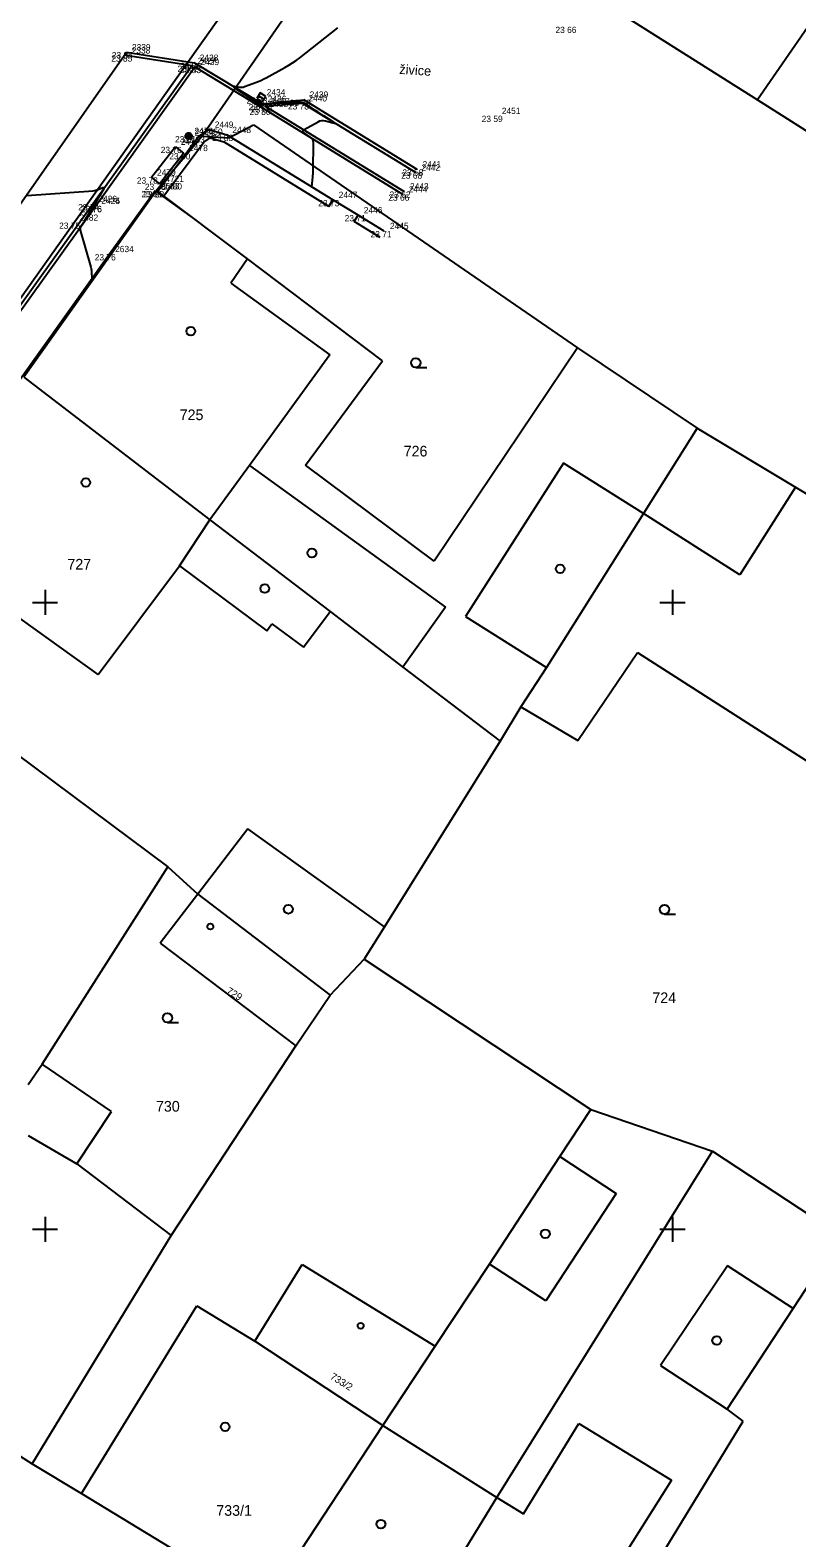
# Model space of a CAD drawing. Extents: x -702257 to -701487, y -1009871 to -1008841.
# Drawn here: x -701825.6 to -701795, y -1009537.3 to -1009477.2 of the extents above; entities that cross this region are included whole.
import ezdxf

# ---------------------------------------------------------------- set-up
doc = ezdxf.new("R2010")
doc.units = 0
for name, color, linetype in [('Ex_Minor Contours', 7, 'Continuous'), ('Z_body', 7, 'Continuous'), ('Z_body_cisla', 7, 'Continuous'), ('Z_body_vysky_redukovane', 7, 'Continuous'), ('Z_budova', 7, 'Continuous'), ('Z_hektometricka_sit', 7, 'Continuous'), ('Z_katastr_cisla_pozemkova', 7, 'Continuous'), ('Z_katastr_cisla_stavebni', 7, 'Continuous'), ('Z_katastr_hranice', 7, 'Continuous'), ('Z_katastr_vnitrni_kresba', 7, 'Continuous'), ('Z_katastr_znacky_budov', 7, 'Continuous'), ('Z_katastr_znacky_kultur', 7, 'Continuous'), ('Z_komunikace', 7, 'Continuous'), ('Z_obruba', 7, 'Continuous'), ('Z_pilire', 7, 'Continuous'), ('Z_ploty', 7, 'Continuous'), ('Z_popisy', 7, 'Continuous'), ('Z_site_kanalizace_znaky', 7, 'Continuous'), ('Z_sloupy', 7, 'Continuous'), ('Z_vstupy', 7, 'Continuous')]:
    doc.layers.add(name, color=color, linetype=linetype)

# ---------------------------------------------------------------- blocks, each defined once
blk = doc.blocks.new('POINT_DISPLAY')
blk.add_line((0, 0), (0, 0))
blk = doc.blocks.new('Z601')
for p, q in [((-0.13, 0.03), (-0.1, 0.08)), ((-0.13, -0.03), (-0.13, 0.03)), ((-0.1, 0.08), (-0.08, 0.1)), ((-0.08, 0.1), (-0.03, 0.13)), ((-0.08, 0.05), (-0.08, -0.05)), ((-0.03, 0.13), (0.03, 0.13)), ((-0.03, -0.08), (-0.03, 0.08)), ((-0.03, 0.08), (0.03, 0.08)), ((0.03, 0.13), (0.08, 0.1)), ((0.03, 0.08), (0.03, -0.08)), ((0.08, 0.1), (0.1, 0.08)), ((0.08, -0.05), (0.08, 0.05)), ((0.1, 0.08), (0.13, 0.03)), ((0.13, 0.03), (0.13, -0.03)), ((-0.1, -0.08), (-0.13, -0.03)), ((-0.08, -0.1), (-0.1, -0.08)), ((-0.08, -0.05), (-0.03, -0.08)), ((-0.03, -0.13), (-0.08, -0.1)), ((0.03, -0.13), (-0.03, -0.13)), ((0.03, -0.08), (0.08, -0.05)), ((0.08, -0.1), (0.03, -0.13)), ((0.1, -0.08), (0.08, -0.1)), ((0.13, -0.03), (0.1, -0.08))]:
    blk.add_line(p, q)
blk = doc.blocks.new('Z46260')
for p, q in [((0.13, 0.13), (-0.13, 0.13)), ((-0.13, 0.13), (-0.13, -0.13)), ((0.13, 0), (-0.13, 0)), ((0.13, -0.13), (0.13, 0.13)), ((-0.13, -0.13), (0.13, -0.13))]:
    blk.add_line(p, q)

msp = doc.modelspace()

# ---------------------------------------------------------------- linework, layer by layer
at = {"layer": 'Ex_Minor Contours'}
for points in [[(-701814.376, -1009483.43), (-701814.333, -1009483.04), (-701814.327, -1009482.975), (-701814.322, -1009482.91), (-701814.319, -1009482.845), (-701814.318, -1009482.779), (-701814.309, -1009481.662), (-701814.315, -1009481.6), (-701814.335, -1009481.545), (-701814.368, -1009481.497), (-701814.415, -1009481.455), (-701814.717, -1009481.239), (-701814.724, -1009481.232), (-701814.727, -1009481.225), (-701814.727, -1009481.217), (-701814.724, -1009481.209), (-701814.702, -1009481.173), (-701814.696, -1009481.164), (-701814.689, -1009481.156), (-701814.681, -1009481.15), (-701814.673, -1009481.144), (-701814.115, -1009480.826), (-701814.047, -1009480.796), (-701813.977, -1009480.78), (-701813.906, -1009480.778), (-701813.832, -1009480.792), (-701813.535, -1009480.876), (-701813.479, -1009480.889), (-701813.456, -1009480.887), (-701813.469, -1009480.868), (-701813.517, -1009480.834), (-701813.889, -1009480.594), (-701813.972, -1009480.54), (-701814.055, -1009480.485), (-701814.138, -1009480.43), (-701814.221, -1009480.375), (-701814.568, -1009480.141), (-701814.647, -1009480.096), (-701814.729, -1009480.066), (-701814.816, -1009480.05), (-701814.906, -1009480.048), (-701815.275, -1009480.069), (-701815.368, -1009480.075), (-701815.46, -1009480.082), (-701815.552, -1009480.089), (-701815.644, -1009480.098), (-701816.284, -1009480.159), (-701816.29, -1009480.16), (-701816.295, -1009480.162), (-701816.3, -1009480.166), (-701816.303, -1009480.171), (-701816.317, -1009480.193), (-701816.32, -1009480.198), (-701816.324, -1009480.2), (-701816.329, -1009480.2), (-701816.334, -1009480.198), (-701817.165, -1009479.678), (-701817.205, -1009479.652), (-701817.245, -1009479.625), (-701817.285, -1009479.597), (-701817.324, -1009479.568), (-701817.478, -1009479.45), (-701817.505, -1009479.425), (-701817.511, -1009479.41), (-701817.496, -1009479.405), (-701817.459, -1009479.409), (-701817.253, -1009479.447), (-701817.203, -1009479.453), (-701817.154, -1009479.452), (-701817.105, -1009479.444), (-701817.057, -1009479.43), (-701816.571, -1009479.246), (-701816.474, -1009479.208), (-701816.38, -1009479.167), (-701816.286, -1009479.122), (-701816.195, -1009479.074), (-701815.445, -1009478.664), (-701815.292, -1009478.576), (-701815.143, -1009478.482), (-701814.997, -1009478.382), (-701814.856, -1009478.276), (-701813.339, -1009477.081)], [(-701825.728, -1009483.772), (-701823.081, -1009483.578), (-701823.031, -1009483.573), (-701822.982, -1009483.563), (-701822.934, -1009483.55), (-701822.886, -1009483.533), (-701822.699, -1009483.458), (-701822.661, -1009483.447), (-701822.642, -1009483.451), (-701822.64, -1009483.471), (-701822.657, -1009483.506), (-701823.044, -1009484.144), (-701823.045, -1009484.146), (-701823.045, -1009484.151), (-701823.046, -1009484.151), (-701823.402, -1009484.732), (-701823.424, -1009484.767), (-701823.446, -1009484.802), (-701823.468, -1009484.836), (-701823.49, -1009484.87), (-701823.579, -1009485.007), (-701823.598, -1009485.042), (-701823.607, -1009485.078), (-701823.609, -1009485.116), (-701823.602, -1009485.154), (-701823.179, -1009486.632), (-701823.167, -1009486.677), (-701823.159, -1009486.722), (-701823.153, -1009486.768), (-701823.15, -1009486.815), (-701823.142, -1009487.095)]]:
    msp.add_lwpolyline(points, dxfattribs=at)
at = {"layer": 'Z_budova'}
for p, q in [((-701820.62, -1009483.59), (-701822.44, -1009486.11)), ((-701820.62, -1009483.59), (-701818.99, -1009484.76)), ((-701822.44, -1009486.11), (-701829.46, -1009495.96))]:
    msp.add_line(p, q, dxfattribs=at)
at = {"layer": 'Z_hektometricka_sit'}
for p, q in [((-701825, -1009499.5), (-701825, -1009500.5)), ((-701825, -1009499.5), (-701825, -1009500.5)), ((-701800, -1009499.5), (-701800, -1009500.5)), ((-701800, -1009499.5), (-701800, -1009500.5)), ((-701825.5, -1009500), (-701824.5, -1009500)), ((-701825.5, -1009500), (-701824.5, -1009500)), ((-701800.5, -1009500), (-701799.5, -1009500)), ((-701800.5, -1009500), (-701799.5, -1009500)), ((-701825, -1009524.5), (-701825, -1009525.5)), ((-701825, -1009524.5), (-701825, -1009525.5)), ((-701800, -1009524.5), (-701800, -1009525.5)), ((-701800, -1009524.5), (-701800, -1009525.5)), ((-701825.5, -1009525), (-701824.5, -1009525)), ((-701825.5, -1009525), (-701824.5, -1009525)), ((-701800.5, -1009525), (-701799.5, -1009525)), ((-701800.5, -1009525), (-701799.5, -1009525))]:
    msp.add_line(p, q, dxfattribs=at)
at = {"layer": 'Z_katastr_hranice'}
for p, q in [((-701769.49, -1009408.19), (-701878.35, -1009561.73)), ((-701810.44, -1009469.41), (-701818.74, -1009481.4)), ((-701810.2, -1009471.36), (-701796.61, -1009479.96)), ((-701796.61, -1009479.96), (-701791.39, -1009483.26)), ((-701818.74, -1009481.4), (-701820.56, -1009483.57)), ((-701818.74, -1009481.4), (-701817.68, -1009481.47)), ((-701817.68, -1009481.47), (-701816.7, -1009480.95)), ((-701816.7, -1009480.95), (-701803.78, -1009489.84)), ((-701820.56, -1009483.57), (-701825.85, -1009491.02)), ((-701816.94, -1009486.3), (-701820.56, -1009483.57)), ((-701811.55, -1009490.37), (-701816.94, -1009486.3)), ((-701803.78, -1009489.84), (-701809.49, -1009498.35)), ((-701803.78, -1009489.84), (-701799.02, -1009493.05)), ((-701814.62, -1009494.53), (-701811.55, -1009490.37)), ((-701825.85, -1009491.02), (-701818.43, -1009496.7)), ((-701799.02, -1009493.05), (-701801.15, -1009496.45)), ((-701799.02, -1009493.05), (-701795.1, -1009495.4)), ((-701809.49, -1009498.35), (-701814.62, -1009494.53)), ((-701795.1, -1009495.4), (-701784.94, -1009501.51)), ((-701801.15, -1009496.45), (-701805.02, -1009502.59)), ((-701818.43, -1009496.7), (-701813.64, -1009500.36)), ((-701813.64, -1009500.36), (-701810.75, -1009502.58)), ((-701832.96, -1009500.98), (-701820.11, -1009510.54)), ((-701803.77, -1009505.51), (-701801.39, -1009502)), ((-701801.39, -1009502), (-701788.15, -1009510.49)), ((-701810.75, -1009502.58), (-701806.87, -1009505.54)), ((-701805.02, -1009502.59), (-701806.04, -1009504.16)), ((-701806.04, -1009504.16), (-701806.87, -1009505.54)), ((-701806.04, -1009504.16), (-701803.77, -1009505.51)), ((-701806.87, -1009505.54), (-701811.48, -1009512.94)), ((-701825.12, -1009518.41), (-701820.11, -1009510.54)), ((-701820.11, -1009510.54), (-701818.91, -1009511.64)), ((-701818.91, -1009511.64), (-701820.42, -1009513.59)), ((-701818.91, -1009511.64), (-701813.64, -1009515.66)), ((-701811.48, -1009512.94), (-701812.28, -1009514.23)), ((-701820.42, -1009513.59), (-701815.01, -1009517.69)), ((-701813.64, -1009515.66), (-701812.28, -1009514.23)), ((-701812.28, -1009514.23), (-701803.26, -1009520.23)), ((-701815.01, -1009517.69), (-701813.64, -1009515.66)), ((-701819.98, -1009525.25), (-701815.01, -1009517.69)), ((-701822.36, -1009520.3), (-701825.12, -1009518.41)), ((-701823.74, -1009522.39), (-701822.36, -1009520.3)), ((-701804.49, -1009522.1), (-701803.26, -1009520.23)), ((-701803.26, -1009520.23), (-701798.4, -1009521.89)), ((-701825.67, -1009521.26), (-701823.74, -1009522.39)), ((-701807.29, -1009526.39), (-701804.49, -1009522.1)), ((-701807, -1009535.7), (-701798.4, -1009521.89)), ((-701798.4, -1009521.89), (-701793.98, -1009524.8)), ((-701823.74, -1009522.39), (-701819.98, -1009525.25)), ((-701825.52, -1009534.35), (-701819.98, -1009525.25)), ((-701795.19, -1009528.16), (-701793.29, -1009525.25)), ((-701816.64, -1009529.47), (-701814.75, -1009526.4)), ((-701814.75, -1009526.4), (-701809.45, -1009529.66)), ((-701809.45, -1009529.66), (-701807.29, -1009526.39)), ((-701797.82, -1009532.18), (-701795.19, -1009528.16)), ((-701833.47, -1009529.3), (-701825.52, -1009534.35)), ((-701811.54, -1009532.83), (-701816.64, -1009529.47)), ((-701811.54, -1009532.83), (-701809.45, -1009529.66)), ((-701797.18, -1009532.66), (-701797.82, -1009532.18)), ((-701816.24, -1009539.98), (-701811.54, -1009532.83)), ((-701805.47, -1009546.25), (-701797.18, -1009532.66)), ((-701825.52, -1009534.35), (-701823.55, -1009535.54)), ((-701823.55, -1009535.54), (-701816.24, -1009539.98)), ((-701811.41, -1009542.91), (-701807, -1009535.7))]:
    msp.add_line(p, q, dxfattribs=at)
at = {"layer": 'Z_katastr_vnitrni_kresba'}
for p, q in [((-701793.6, -1009475.58), (-701796.61, -1009479.96)), ((-701816.94, -1009486.3), (-701817.6, -1009487.27)), ((-701817.6, -1009487.27), (-701813.66, -1009490.12)), ((-701813.66, -1009490.12), (-701816.86, -1009494.54)), ((-701816.86, -1009494.54), (-701818.43, -1009496.7)), ((-701816.86, -1009494.54), (-701809.04, -1009500.19)), ((-701804.34, -1009494.44), (-701808.25, -1009500.56)), ((-701801.15, -1009496.45), (-701804.34, -1009494.44)), ((-701795.1, -1009495.4), (-701797.31, -1009498.9)), ((-701797.31, -1009498.9), (-701801.15, -1009496.45)), ((-701819.65, -1009498.54), (-701818.43, -1009496.7)), ((-701822.88, -1009502.88), (-701819.65, -1009498.54)), ((-701819.65, -1009498.54), (-701816.17, -1009501.13)), ((-701822.88, -1009502.88), (-701826.95, -1009499.96)), ((-701814.71, -1009501.78), (-701813.64, -1009500.36)), ((-701809.04, -1009500.19), (-701810.75, -1009502.58)), ((-701808.25, -1009500.56), (-701805.02, -1009502.59)), ((-701816.17, -1009501.13), (-701815.97, -1009500.85)), ((-701815.97, -1009500.85), (-701814.71, -1009501.78)), ((-701816.92, -1009509.03), (-701818.91, -1009511.64)), ((-701811.48, -1009512.94), (-701816.92, -1009509.03)), ((-701825.68, -1009519.23), (-701825.12, -1009518.41)), ((-701804.49, -1009522.1), (-701802.24, -1009523.57)), ((-701802.24, -1009523.57), (-701805.05, -1009527.85)), ((-701805.05, -1009527.85), (-701807.29, -1009526.39)), ((-701797.81, -1009526.46), (-701800.48, -1009530.44)), ((-701795.19, -1009528.16), (-701797.81, -1009526.46)), ((-701823.55, -1009535.54), (-701818.95, -1009528.05)), ((-701818.95, -1009528.05), (-701816.64, -1009529.47)), ((-701800.48, -1009530.44), (-701797.82, -1009532.18)), ((-701811.54, -1009532.83), (-701807, -1009535.7)), ((-701805.93, -1009536.35), (-701803.73, -1009532.75)), ((-701803.73, -1009532.75), (-701800.04, -1009535.01)), ((-701800.04, -1009535.01), (-701806.85, -1009545.8)), ((-701807, -1009535.7), (-701805.93, -1009536.35))]:
    msp.add_line(p, q, dxfattribs=at)
at = {"layer": 'Z_katastr_znacky_budov'}
for centre, radius in [((-701819.197, -1009489.179), 0.175), ((-701823.377, -1009495.219), 0.175), ((-701814.367, -1009498.029), 0.175), ((-701804.477, -1009498.659), 0.175), ((-701816.247, -1009499.449), 0.175), ((-701815.307, -1009512.239), 0.175), ((-701818.415, -1009512.929), 0.117), ((-701805.067, -1009525.179), 0.175), ((-701812.425, -1009528.849), 0.117), ((-701798.237, -1009529.439), 0.175), ((-701817.827, -1009532.879), 0.175), ((-701811.617, -1009536.759), 0.175)]:
    msp.add_circle(centre, radius, dxfattribs=at)
at = {"layer": 'Z_katastr_znacky_kultur'}
for p, q in [((-701810.228, -1009490.63), (-701809.791, -1009490.63)), ((-701800.318, -1009512.43), (-701799.881, -1009512.43)), ((-701820.128, -1009516.76), (-701819.691, -1009516.76))]:
    msp.add_line(p, q, dxfattribs=at)
for centre in [(-701810.228, -1009490.442), (-701800.318, -1009512.242), (-701820.128, -1009516.572)]:
    msp.add_circle(centre, 0.187, dxfattribs=at)
at = {"layer": 'Z_komunikace'}
for p, q in [((-701827.32, -1009486.01), (-701821.76, -1009478.05)), ((-701821.76, -1009478.05), (-701819.06, -1009478.48)), ((-701816.35, -1009480.12), (-701819.06, -1009478.48)), ((-701816.35, -1009480.12), (-701814.69, -1009479.95)), ((-701810.18, -1009482.73), (-701814.69, -1009479.95))]:
    msp.add_line(p, q, dxfattribs=at)
at = {"layer": 'Z_obruba'}
for p, q in [((-701821.78, -1009478.18), (-701821.76, -1009478.05)), ((-701821.78, -1009478.18), (-701819.14, -1009478.59)), ((-701819.14, -1009478.59), (-701823.1, -1009484.11)), ((-701822.99, -1009484.19), (-701819.04, -1009478.64)), ((-701819.04, -1009478.64), (-701816.29, -1009480.31)), ((-701816.23, -1009480.21), (-701814.74, -1009480.09)), ((-701816.23, -1009480.21), (-701810.69, -1009483.61)), ((-701814.74, -1009480.09), (-701810.23, -1009482.85)), ((-701810.74, -1009483.73), (-701816.29, -1009480.31)), ((-701823.1, -1009484.11), (-701827.54, -1009490.31)), ((-701827.43, -1009490.39), (-701822.99, -1009484.19))]:
    msp.add_line(p, q, dxfattribs=at)
at = {"layer": 'Z_pilire'}
for p, q in [((-701819.81, -1009481.83), (-701820.76, -1009483.05)), ((-701820.44, -1009483.3), (-701819.49, -1009482.08)), ((-701819.81, -1009481.83), (-701819.49, -1009482.08)), ((-701820.76, -1009483.05), (-701820.44, -1009483.3))]:
    msp.add_line(p, q, dxfattribs=at)
at = {"layer": 'Z_ploty'}
for p, q in [((-701820.51, -1009483.6), (-701818.89, -1009481.42)), ((-701818.89, -1009481.42), (-701818.46, -1009481.14)), ((-701818.68, -1009481.64), (-701818.42, -1009481.47)), ((-701818.46, -1009481.14), (-701817.76, -1009481.35)), ((-701818.42, -1009481.47), (-701817.88, -1009481.63)), ((-701813.53, -1009483.95), (-701817.76, -1009481.35)), ((-701820.27, -1009483.78), (-701818.68, -1009481.64)), ((-701813.69, -1009484.21), (-701817.88, -1009481.63)), ((-701820.51, -1009483.6), (-701820.54, -1009483.65)), ((-701820.27, -1009483.78), (-701820.3, -1009483.82)), ((-701813.69, -1009484.21), (-701813.53, -1009483.95)), ((-701812.68, -1009484.81), (-701812.52, -1009484.55)), ((-701811.65, -1009485.45), (-701812.68, -1009484.81)), ((-701811.49, -1009485.19), (-701812.52, -1009484.55))]:
    msp.add_line(p, q, dxfattribs=at)
at = {"layer": 'Z_vstupy'}
msp.add_line((-701812.52, -1009484.55), (-701813.53, -1009483.95), dxfattribs=at)

# ---------------------------------------------------------------- block references
at = {"layer": 'Z_body'}
for p in [(-701821.78, -1009478.18), (-701821.76, -1009478.05), (-701819.14, -1009478.59), (-701819.06, -1009478.48), (-701819.04, -1009478.64), (-701816.39, -1009479.86), (-701816.35, -1009480.12), (-701816.23, -1009480.21), (-701814.74, -1009480.09), (-701814.69, -1009479.95), (-701816.29, -1009480.31), (-701807.02, -1009480.59), (-701819.28, -1009481.4), (-701818.89, -1009481.42), (-701818.46, -1009481.14), (-701817.76, -1009481.35), (-701819.81, -1009481.83), (-701819.49, -1009482.08), (-701820.76, -1009483.05), (-701810.23, -1009482.85), (-701810.18, -1009482.73), (-701820.62, -1009483.59), (-701820.51, -1009483.6), (-701820.44, -1009483.3), (-701810.74, -1009483.73), (-701810.69, -1009483.61), (-701823.1, -1009484.11), (-701822.99, -1009484.18), (-701822.99, -1009484.19), (-701813.53, -1009483.95), (-701823.86, -1009484.85), (-701812.52, -1009484.55), (-701811.49, -1009485.19), (-701822.44, -1009486.11)]:
    msp.add_blockref('POINT_DISPLAY', p, dxfattribs=at)
at = {"layer": 'Z_site_kanalizace_znaky', "rotation": -32.399999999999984}
msp.add_blockref('Z46260', (-701816.39, -1009479.86), dxfattribs=at)
at = {"layer": 'Z_sloupy'}
msp.add_blockref('Z601', (-701819.28, -1009481.4), dxfattribs=at)

# ---------------------------------------------------------------- texts
at = {"layer": 'Z_body_cisla'}
for s, p in [('2338', (-701821.55, -1009478.11)), ('2339', (-701821.54, -1009477.98)), ('2427', (-701818.92, -1009478.52)), ('2428', (-701818.84, -1009478.4)), ('2429', (-701818.81, -1009478.57)), ('2434', (-701816.17, -1009479.78)), ('2439', (-701814.46, -1009479.87)), ('2436', (-701816.13, -1009480.04)), ('2438', (-701816.06, -1009480.24)), ('2437', (-701816, -1009480.14)), ('2440', (-701814.51, -1009480.02)), ('2451', (-701806.8, -1009480.52)), ('2449', (-701818.24, -1009481.07)), ('2476', (-701819.05, -1009481.32)), ('2450', (-701818.67, -1009481.35)), ('2448', (-701817.54, -1009481.28)), ('2477', (-701819.59, -1009481.75)), ('2478', (-701819.26, -1009482)), ('2442', (-701810, -1009482.78)), ('2441', (-701809.96, -1009482.65)), ('2479', (-701820.54, -1009482.98)), ('2633', (-701820.39, -1009483.52)), ('2480', (-701820.29, -1009483.53)), ('4721', (-701820.21, -1009483.23)), ('2443', (-701810.46, -1009483.53)), ('2426', (-701822.88, -1009484.03)), ('2424', (-701822.76, -1009484.11)), ('2425', (-701822.76, -1009484.11)), ('2447', (-701813.3, -1009483.87)), ('2444', (-701810.51, -1009483.65)), ('2446', (-701812.3, -1009484.48)), ('2482', (-701823.63, -1009484.78)), ('2445', (-701811.26, -1009485.11)), ('2634', (-701822.21, -1009486.03))]:
    msp.add_text(s, height=0.25, dxfattribs=at).set_placement(p)
at = {"layer": 'Z_body_vysky_redukovane'}
for s, p in [('23 66', (-701804.663, -1009477.29)), ('23 85', (-701822.363, -1009478.43)), ('23 85', (-701822.343, -1009478.3)), ('23 82', (-701819.723, -1009478.84)), ('23 83', (-701819.623, -1009478.89)), ('23 80', (-701819.623, -1009478.73)), ('23 73', (-701816.973, -1009480.11)), ('23 71', (-701816.892, -1009480.37)), ('23 80', (-701816.792, -1009480.46)), ('23 78', (-701815.323, -1009480.34)), ('23 70', (-701815.252, -1009480.2)), ('23 80', (-701816.853, -1009480.56)), ('23 59', (-701807.603, -1009480.84)), ('23 81', (-701819.822, -1009481.65)), ('23 83', (-701819.473, -1009481.67)), ('23 82', (-701819.043, -1009481.39)), ('23 83', (-701818.343, -1009481.6)), ('23 76', (-701820.393, -1009482.08)), ('23 80', (-701820.052, -1009482.33)), ('23 78', (-701821.343, -1009483.3)), ('23 68', (-701810.813, -1009483.1)), ('23 58', (-701810.763, -1009482.98)), ('23 81', (-701821.162, -1009483.84)), ('23 82', (-701821.093, -1009483.85)), ('23 78', (-701821.023, -1009483.55)), ('23 66', (-701811.323, -1009483.98)), ('23 62', (-701811.273, -1009483.86)), ('23 74', (-701823.683, -1009484.36)), ('23 76', (-701823.573, -1009484.43)), ('23 76', (-701823.573, -1009484.44)), ('23 73', (-701814.113, -1009484.2)), ('23 75', (-701824.443, -1009485.1)), ('23 71', (-701813.062, -1009484.8)), ('23 71', (-701812.032, -1009485.44)), ('23 76', (-701823.023, -1009486.36))]:
    msp.add_text(s, height=0.25, dxfattribs=at).set_placement(p)
at = {"layer": 'Z_katastr_cisla_pozemkova'}
for s, p in [('726', (-701810.713, -1009494.179)), ('724', (-701800.803, -1009515.98)), ('730', (-701820.583, -1009520.309))]:
    msp.add_text(s, height=0.425, dxfattribs=at).set_placement(p)
at = {"layer": 'Z_katastr_cisla_stavebni'}
for s, p in [('725', (-701819.638, -1009492.73)), ('727', (-701824.113, -1009498.69)), ('733/1', (-701818.179, -1009536.429))]:
    msp.add_text(s, height=0.425, dxfattribs=at).set_placement(p)
for s, rotation, p in [('729', 329, (-701817.801, -1009515.571)), ('733/2', 328, (-701813.666, -1009530.947))]:
    msp.add_text(s, height=0.285, rotation=rotation, dxfattribs=at).set_placement(p)
at = {"layer": 'Z_popisy'}
msp.add_text('živice', height=0.38, rotation=356.4, dxfattribs=at).set_placement((-701810.895, -1009478.92))

doc.saveas('drawing.dxf')
